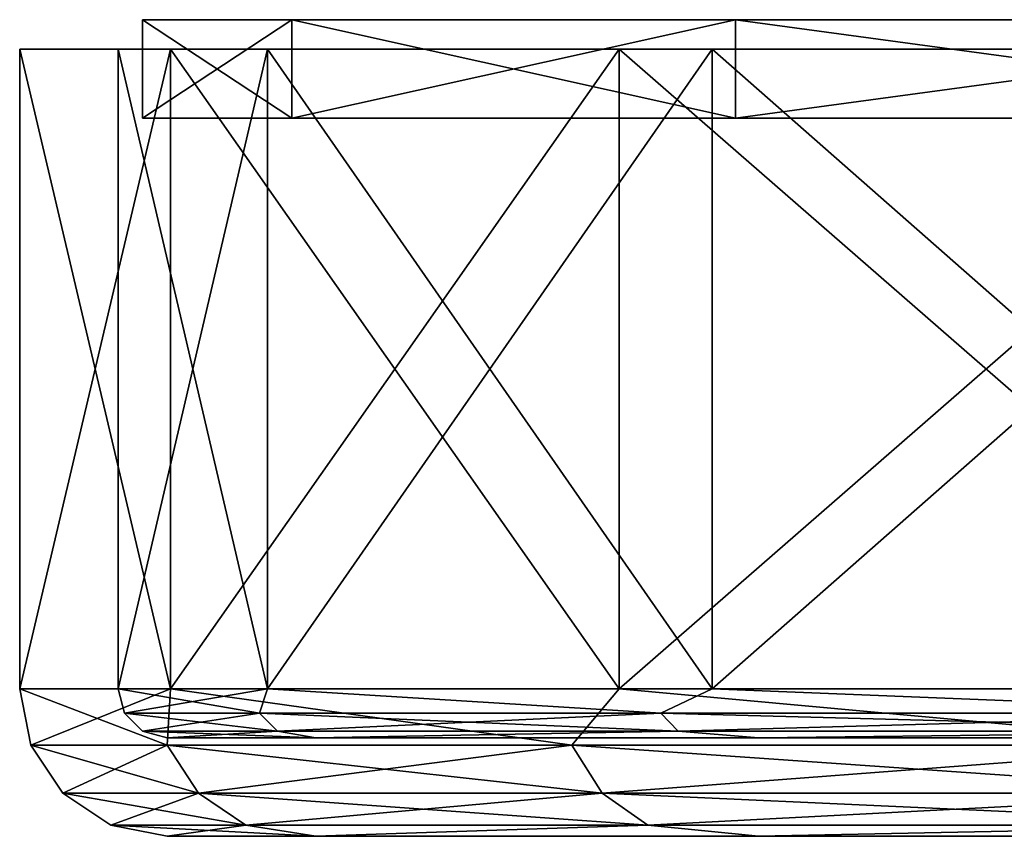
# Model space of a CAD drawing. Header units: millimetres. Extents: x -144 to 364, y -408 to 1133.
# Tile 268 of 656: x -112.5 to -102.49, y 986.45 to 994.75. Entities that reach past the tile are written whole.
import ezdxf

# ---------------------------------------------------------------- set-up
doc = ezdxf.new("R2010")
doc.units = ezdxf.units.MM
doc.header["$LTSCALE"] = 41.718519
for name, color, linetype in [('1338', 7, 'CONTINUOUS'), ('1339', 7, 'CONTINUOUS'), ('1340', 7, 'CONTINUOUS'), ('1341', 7, 'CONTINUOUS'), ('1342', 7, 'CONTINUOUS'), ('1343', 7, 'CONTINUOUS'), ('1344', 7, 'CONTINUOUS'), ('1639', 7, 'CONTINUOUS'), ('1640', 7, 'CONTINUOUS'), ('1641', 7, 'CONTINUOUS'), ('1642', 7, 'CONTINUOUS'), ('1643', 7, 'CONTINUOUS'), ('1644', 7, 'CONTINUOUS'), ('1645', 7, 'CONTINUOUS'), ('1646', 7, 'CONTINUOUS')]:
    doc.layers.add(name, color=color, linetype=linetype)

msp = doc.modelspace()

# ---------------------------------------------------------------- linework, layer by layer
at = {"layer": '1338', "color": 7, "linetype": 'CONTINUOUS', "true_color": 0xaaaaaa}
for points in [[(-109.487, 986.45, 281.736), (111, 986.45, 300), (-111, 986.45, 300), (-109.487, 986.45, 281.736)], [(-111, 986.45, 300), (111, 986.45, 300), (109.487, 986.45, 318.264), (-111, 986.45, 300)], [(-109.487, 986.45, 318.264), (-111, 986.45, 300), (109.487, 986.45, 318.264), (-109.487, 986.45, 318.264)], [(109.487, 986.45, 281.736), (111, 986.45, 300), (-109.487, 986.45, 281.736), (109.487, 986.45, 281.736)], [(-104.987, 986.45, 263.964), (109.487, 986.45, 281.736), (-109.487, 986.45, 281.736), (-104.987, 986.45, 263.964)], [(-104.987, 986.45, 336.036), (-109.487, 986.45, 318.264), (104.987, 986.45, 336.036), (-104.987, 986.45, 336.036)], [(104.987, 986.45, 336.036), (-109.487, 986.45, 318.264), (109.487, 986.45, 318.264), (104.987, 986.45, 336.036)], [(104.987, 986.45, 263.964), (109.487, 986.45, 281.736), (-104.987, 986.45, 263.964), (104.987, 986.45, 263.964)], [(-97.624, 986.45, 247.174), (104.987, 986.45, 263.964), (-104.987, 986.45, 263.964), (-97.624, 986.45, 247.174)], [(-97.624, 986.45, 352.826), (-104.987, 986.45, 336.036), (97.624, 986.45, 352.826), (-97.624, 986.45, 352.826)], [(97.624, 986.45, 352.826), (-104.987, 986.45, 336.036), (104.987, 986.45, 336.036), (97.624, 986.45, 352.826)]]:
    msp.add_3dface(points, dxfattribs=at)
at = {"layer": '1339', "color": 7, "linetype": 'CONTINUOUS', "true_color": 0xaaaaaa}
for points in [[(-112.5, 994.45, 300), (-112.5, 987.95, 300), (-110.966, 987.95, 318.517), (-112.5, 994.45, 300)], [(-110.966, 994.45, 318.517), (-112.5, 994.45, 300), (-110.966, 987.95, 318.517), (-110.966, 994.45, 318.517)], [(-106.404, 994.45, 336.529), (-110.966, 994.45, 318.517), (-106.404, 987.95, 336.529), (-106.404, 994.45, 336.529)], [(-106.404, 987.95, 336.529), (-110.966, 994.45, 318.517), (-110.966, 987.95, 318.517), (-106.404, 987.95, 336.529)], [(-98.941, 994.45, 353.544), (-106.404, 994.45, 336.529), (-98.941, 987.95, 353.544), (-98.941, 994.45, 353.544)], [(-98.941, 987.95, 353.544), (-106.404, 994.45, 336.529), (-106.404, 987.95, 336.529), (-98.941, 987.95, 353.544)]]:
    msp.add_3dface(points, dxfattribs=at)
at = {"layer": '1340', "color": 7, "linetype": 'CONTINUOUS', "true_color": 0xaaaaaa}
for points in [[(-112.5, 994.45, 300), (-110.966, 994.45, 318.517), (-111.5, 994.45, 300), (-112.5, 994.45, 300)], [(-110.966, 994.45, 281.483), (-112.5, 994.45, 300), (-109.979, 994.45, 281.648), (-110.966, 994.45, 281.483)], [(-109.979, 994.45, 281.648), (-112.5, 994.45, 300), (-111.5, 994.45, 300), (-109.979, 994.45, 281.648)], [(-111.5, 994.45, 300), (-110.966, 994.45, 318.517), (-109.979, 994.45, 318.352), (-111.5, 994.45, 300)], [(-110.966, 994.45, 318.517), (-106.404, 994.45, 336.529), (-105.459, 994.45, 336.204), (-110.966, 994.45, 318.517)], [(-109.979, 994.45, 318.352), (-110.966, 994.45, 318.517), (-105.459, 994.45, 336.204), (-109.979, 994.45, 318.352)], [(-106.404, 994.45, 263.471), (-110.966, 994.45, 281.483), (-105.459, 994.45, 263.796), (-106.404, 994.45, 263.471)], [(-105.459, 994.45, 263.796), (-110.966, 994.45, 281.483), (-109.979, 994.45, 281.648), (-105.459, 994.45, 263.796)], [(-106.404, 994.45, 336.529), (-98.941, 994.45, 353.544), (-98.061, 994.45, 353.068), (-106.404, 994.45, 336.529)], [(-105.459, 994.45, 336.204), (-106.404, 994.45, 336.529), (-98.061, 994.45, 353.068), (-105.459, 994.45, 336.204)], [(-98.941, 994.45, 246.456), (-106.404, 994.45, 263.471), (-98.061, 994.45, 246.932), (-98.941, 994.45, 246.456)], [(-98.061, 994.45, 246.932), (-106.404, 994.45, 263.471), (-105.459, 994.45, 263.796), (-98.061, 994.45, 246.932)]]:
    msp.add_3dface(points, dxfattribs=at)
at = {"layer": '1341', "color": 7, "linetype": 'CONTINUOUS', "true_color": 0xaaaaaa}
for points in [[(-111.5, 994.45, 300), (-109.979, 994.45, 318.352), (-111.5, 987.95, 300), (-111.5, 994.45, 300)], [(-111.5, 987.95, 300), (-109.979, 994.45, 318.352), (-109.979, 987.95, 318.352), (-111.5, 987.95, 300)], [(-109.979, 994.45, 318.352), (-105.459, 994.45, 336.204), (-109.979, 987.95, 318.352), (-109.979, 994.45, 318.352)], [(-109.979, 987.95, 318.352), (-105.459, 994.45, 336.204), (-105.459, 987.95, 336.204), (-109.979, 987.95, 318.352)], [(-105.459, 994.45, 336.204), (-98.061, 994.45, 353.068), (-105.459, 987.95, 336.204), (-105.459, 994.45, 336.204)], [(-105.459, 987.95, 336.204), (-98.061, 994.45, 353.068), (-98.061, 987.95, 353.068), (-105.459, 987.95, 336.204)]]:
    msp.add_3dface(points, dxfattribs=at)
at = {"layer": '1342', "color": 7, "linetype": 'CONTINUOUS', "true_color": 0xaaaaaa}
for points in [[(-111, 987.45, 300), (-109.487, 987.45, 318.264), (-38.944, 987.45, 300.501), (-111, 987.45, 300)], [(-109.487, 987.45, 281.736), (-111, 987.45, 300), (-88.89, 987.45, 282.902), (-109.487, 987.45, 281.736)], [(-88.89, 987.45, 282.902), (-111, 987.45, 300), (-89.475, 987.45, 283.715), (-88.89, 987.45, 282.902)], [(-89.475, 987.45, 283.715), (-111, 987.45, 300), (-89.649, 987.45, 284.701), (-89.475, 987.45, 283.715)], [(-89.649, 987.45, 284.701), (-111, 987.45, 300), (-89.378, 987.45, 285.665), (-89.649, 987.45, 284.701)], [(-89.378, 987.45, 285.665), (-111, 987.45, 300), (-88.715, 987.45, 286.416), (-89.378, 987.45, 285.665)], [(-88.715, 987.45, 286.416), (-111, 987.45, 300), (-87.792, 987.45, 286.805), (-88.715, 987.45, 286.416)], [(-87.792, 987.45, 286.805), (-111, 987.45, 300), (-76.846, 987.45, 286.958), (-87.792, 987.45, 286.805)], [(-76.846, 987.45, 286.958), (-111, 987.45, 300), (-76.575, 987.45, 287.922), (-76.846, 987.45, 286.958)], [(-76.575, 987.45, 287.922), (-111, 987.45, 300), (-75.913, 987.45, 288.673), (-76.575, 987.45, 287.922)], [(-75.913, 987.45, 288.673), (-111, 987.45, 300), (-74.99, 987.45, 289.062), (-75.913, 987.45, 288.673)], [(-74.99, 987.45, 289.062), (-111, 987.45, 300), (-64.044, 987.45, 289.216), (-74.99, 987.45, 289.062)], [(-64.044, 987.45, 289.216), (-111, 987.45, 300), (-63.773, 987.45, 290.18), (-64.044, 987.45, 289.216)], [(-63.773, 987.45, 290.18), (-111, 987.45, 300), (-63.11, 987.45, 290.93), (-63.773, 987.45, 290.18)], [(-63.11, 987.45, 290.93), (-111, 987.45, 300), (-62.187, 987.45, 291.319), (-63.11, 987.45, 290.93)], [(-62.187, 987.45, 291.319), (-111, 987.45, 300), (-51.241, 987.45, 291.473), (-62.187, 987.45, 291.319)], [(-51.241, 987.45, 291.473), (-111, 987.45, 300), (-50.97, 987.45, 292.437), (-51.241, 987.45, 291.473)], [(-50.97, 987.45, 292.437), (-111, 987.45, 300), (-50.308, 987.45, 293.188), (-50.97, 987.45, 292.437)], [(-50.308, 987.45, 293.188), (-111, 987.45, 300), (-49.385, 987.45, 293.577), (-50.308, 987.45, 293.188)], [(-49.385, 987.45, 293.577), (-111, 987.45, 300), (-11.46, 987.45, 293.962), (-49.385, 987.45, 293.577)], [(-36.75, 987.45, 297.75), (-111, 987.45, 300), (-37.726, 987.45, 297.973), (-36.75, 987.45, 297.75)], [(-111, 987.45, 300), (-36.75, 987.45, 297.75), (-9.478, 987.45, 296.869), (-111, 987.45, 300)], [(-37.726, 987.45, 297.973), (-111, 987.45, 300), (-38.509, 987.45, 298.597), (-37.726, 987.45, 297.973)], [(-38.509, 987.45, 298.597), (-111, 987.45, 300), (-38.944, 987.45, 299.499), (-38.509, 987.45, 298.597)], [(-38.944, 987.45, 299.499), (-111, 987.45, 300), (-38.944, 987.45, 300.501), (-38.944, 987.45, 299.499)], [(-11.46, 987.45, 293.962), (-111, 987.45, 300), (-11.535, 987.45, 294.96), (-11.46, 987.45, 293.962)], [(-11.535, 987.45, 294.96), (-111, 987.45, 300), (-11.169, 987.45, 295.892), (-11.535, 987.45, 294.96)], [(-11.169, 987.45, 295.892), (-111, 987.45, 300), (-10.435, 987.45, 296.574), (-11.169, 987.45, 295.892)], [(-10.435, 987.45, 296.574), (-111, 987.45, 300), (-9.478, 987.45, 296.869), (-10.435, 987.45, 296.574)], [(-109.487, 987.45, 318.264), (-104.987, 987.45, 336.036), (-101.113, 987.45, 329.632), (-109.487, 987.45, 318.264)], [(-98.957, 987.45, 327.947), (-109.487, 987.45, 318.264), (-100.184, 987.45, 328.599), (-98.957, 987.45, 327.947)], [(-109.487, 987.45, 318.264), (-98.957, 987.45, 327.947), (-97.582, 987.45, 327.754), (-109.487, 987.45, 318.264)], [(-100.184, 987.45, 328.599), (-109.487, 987.45, 318.264), (-101.113, 987.45, 329.632), (-100.184, 987.45, 328.599)], [(-109.487, 987.45, 318.264), (-97.582, 987.45, 327.754), (-33.976, 987.45, 319.038), (-109.487, 987.45, 318.264)], [(-87.792, 987.45, 313.195), (-109.487, 987.45, 318.264), (-88.715, 987.45, 313.584), (-87.792, 987.45, 313.195)], [(-109.487, 987.45, 318.264), (-87.792, 987.45, 313.195), (-38.509, 987.45, 301.403), (-109.487, 987.45, 318.264)], [(-88.715, 987.45, 313.584), (-109.487, 987.45, 318.264), (-89.378, 987.45, 314.335), (-88.715, 987.45, 313.584)], [(-89.378, 987.45, 314.335), (-109.487, 987.45, 318.264), (-89.649, 987.45, 315.299), (-89.378, 987.45, 314.335)], [(-89.649, 987.45, 315.299), (-109.487, 987.45, 318.264), (-89.475, 987.45, 316.285), (-89.649, 987.45, 315.299)], [(-89.475, 987.45, 316.285), (-109.487, 987.45, 318.264), (-88.89, 987.45, 317.098), (-89.475, 987.45, 316.285)], [(-88.89, 987.45, 317.098), (-109.487, 987.45, 318.264), (-88.011, 987.45, 317.577), (-88.89, 987.45, 317.098)], [(-88.011, 987.45, 317.577), (-109.487, 987.45, 318.264), (-87.011, 987.45, 317.627), (-88.011, 987.45, 317.577)], [(-87.011, 987.45, 317.627), (-109.487, 987.45, 318.264), (-34.051, 987.45, 318.04), (-87.011, 987.45, 317.627)], [(-34.051, 987.45, 318.04), (-109.487, 987.45, 318.264), (-33.976, 987.45, 319.038), (-34.051, 987.45, 318.04)], [(-38.944, 987.45, 300.501), (-109.487, 987.45, 318.264), (-38.509, 987.45, 301.403), (-38.944, 987.45, 300.501)], [(-104.987, 987.45, 263.964), (-109.487, 987.45, 281.736), (-101.253, 987.45, 266.371), (-104.987, 987.45, 263.964)], [(-101.253, 987.45, 266.371), (-109.487, 987.45, 281.736), (-101.682, 987.45, 267.692), (-101.253, 987.45, 266.371)], [(-101.682, 987.45, 267.692), (-109.487, 987.45, 281.736), (-101.634, 987.45, 269.08), (-101.682, 987.45, 267.692)], [(-101.634, 987.45, 269.08), (-109.487, 987.45, 281.736), (-101.113, 987.45, 270.368), (-101.634, 987.45, 269.08)], [(-101.113, 987.45, 270.368), (-109.487, 987.45, 281.736), (-100.184, 987.45, 271.401), (-101.113, 987.45, 270.368)], [(-100.184, 987.45, 271.401), (-109.487, 987.45, 281.736), (-98.957, 987.45, 272.053), (-100.184, 987.45, 271.401)], [(-98.957, 987.45, 272.053), (-109.487, 987.45, 281.736), (-97.582, 987.45, 272.246), (-98.957, 987.45, 272.053)], [(-97.582, 987.45, 272.246), (-109.487, 987.45, 281.736), (-42.917, 987.45, 272.881), (-97.582, 987.45, 272.246)], [(-87.011, 987.45, 282.373), (-109.487, 987.45, 281.736), (-88.011, 987.45, 282.423), (-87.011, 987.45, 282.373)], [(-109.487, 987.45, 281.736), (-87.011, 987.45, 282.373), (-34.051, 987.45, 281.96), (-109.487, 987.45, 281.736)], [(-88.011, 987.45, 282.423), (-109.487, 987.45, 281.736), (-88.89, 987.45, 282.902), (-88.011, 987.45, 282.423)], [(-42.917, 987.45, 272.881), (-109.487, 987.45, 281.736), (-43.907, 987.45, 273.031), (-42.917, 987.45, 272.881)], [(-43.907, 987.45, 273.031), (-109.487, 987.45, 281.736), (-44.734, 987.45, 273.595), (-43.907, 987.45, 273.031)], [(-44.734, 987.45, 273.595), (-109.487, 987.45, 281.736), (-45.235, 987.45, 274.462), (-44.734, 987.45, 273.595)], [(-45.235, 987.45, 274.462), (-109.487, 987.45, 281.736), (-45.31, 987.45, 275.46), (-45.235, 987.45, 274.462)], [(-45.31, 987.45, 275.46), (-109.487, 987.45, 281.736), (-44.944, 987.45, 276.392), (-45.31, 987.45, 275.46)], [(-44.944, 987.45, 276.392), (-109.487, 987.45, 281.736), (-44.21, 987.45, 277.074), (-44.944, 987.45, 276.392)], [(-44.21, 987.45, 277.074), (-109.487, 987.45, 281.736), (-43.253, 987.45, 277.369), (-44.21, 987.45, 277.074)], [(-43.253, 987.45, 277.369), (-109.487, 987.45, 281.736), (-13.405, 987.45, 277.783), (-43.253, 987.45, 277.369)], [(-31.658, 987.45, 279.381), (-109.487, 987.45, 281.736), (-32.648, 987.45, 279.531), (-31.658, 987.45, 279.381)], [(-109.487, 987.45, 281.736), (-31.658, 987.45, 279.381), (-13.969, 987.45, 278.61), (-109.487, 987.45, 281.736)], [(-32.648, 987.45, 279.531), (-109.487, 987.45, 281.736), (-33.476, 987.45, 280.095), (-32.648, 987.45, 279.531)], [(-33.476, 987.45, 280.095), (-109.487, 987.45, 281.736), (-33.976, 987.45, 280.962), (-33.476, 987.45, 280.095)], [(-33.976, 987.45, 280.962), (-109.487, 987.45, 281.736), (-34.051, 987.45, 281.96), (-33.976, 987.45, 280.962)], [(-13.405, 987.45, 277.783), (-109.487, 987.45, 281.736), (-13.969, 987.45, 278.61), (-13.405, 987.45, 277.783)], [(-104.987, 987.45, 336.036), (-97.624, 987.45, 352.826), (-67.46, 987.45, 336.608), (-104.987, 987.45, 336.036)], [(-101.113, 987.45, 329.632), (-104.987, 987.45, 336.036), (-101.634, 987.45, 330.92), (-101.113, 987.45, 329.632)], [(-101.634, 987.45, 330.92), (-104.987, 987.45, 336.036), (-101.682, 987.45, 332.308), (-101.634, 987.45, 330.92)], [(-101.682, 987.45, 332.308), (-104.987, 987.45, 336.036), (-101.253, 987.45, 333.629), (-101.682, 987.45, 332.308)], [(-101.253, 987.45, 333.629), (-104.987, 987.45, 336.036), (-100.398, 987.45, 334.724), (-101.253, 987.45, 333.629)], [(-100.398, 987.45, 334.724), (-104.987, 987.45, 336.036), (-99.219, 987.45, 335.46), (-100.398, 987.45, 334.724)], [(-99.219, 987.45, 335.46), (-104.987, 987.45, 336.036), (-97.861, 987.45, 335.749), (-99.219, 987.45, 335.46)], [(-97.861, 987.45, 335.749), (-104.987, 987.45, 336.036), (-66.726, 987.45, 335.926), (-97.861, 987.45, 335.749)], [(-66.726, 987.45, 335.926), (-104.987, 987.45, 336.036), (-67.46, 987.45, 336.608), (-66.726, 987.45, 335.926)], [(-97.624, 987.45, 247.174), (-104.987, 987.45, 263.964), (-77.682, 987.45, 253.531), (-97.624, 987.45, 247.174)], [(-97.861, 987.45, 264.251), (-104.987, 987.45, 263.964), (-99.219, 987.45, 264.54), (-97.861, 987.45, 264.251)], [(-104.987, 987.45, 263.964), (-97.861, 987.45, 264.251), (-66.726, 987.45, 264.074), (-104.987, 987.45, 263.964)], [(-99.219, 987.45, 264.54), (-104.987, 987.45, 263.964), (-100.398, 987.45, 265.276), (-99.219, 987.45, 264.54)], [(-100.398, 987.45, 265.276), (-104.987, 987.45, 263.964), (-101.253, 987.45, 266.371), (-100.398, 987.45, 265.276)], [(-77.682, 987.45, 253.531), (-104.987, 987.45, 263.964), (-78.509, 987.45, 254.095), (-77.682, 987.45, 253.531)], [(-78.509, 987.45, 254.095), (-104.987, 987.45, 263.964), (-79.01, 987.45, 254.962), (-78.509, 987.45, 254.095)], [(-79.01, 987.45, 254.962), (-104.987, 987.45, 263.964), (-79.085, 987.45, 255.96), (-79.01, 987.45, 254.962)], [(-79.085, 987.45, 255.96), (-104.987, 987.45, 263.964), (-78.719, 987.45, 256.892), (-79.085, 987.45, 255.96)], [(-78.719, 987.45, 256.892), (-104.987, 987.45, 263.964), (-77.985, 987.45, 257.574), (-78.719, 987.45, 256.892)], [(-77.985, 987.45, 257.574), (-104.987, 987.45, 263.964), (-77.028, 987.45, 257.869), (-77.985, 987.45, 257.574)], [(-77.028, 987.45, 257.869), (-104.987, 987.45, 263.964), (-65.433, 987.45, 259.881), (-77.028, 987.45, 257.869)], [(-65.433, 987.45, 259.881), (-104.987, 987.45, 263.964), (-66.423, 987.45, 260.031), (-65.433, 987.45, 259.881)], [(-66.423, 987.45, 260.031), (-104.987, 987.45, 263.964), (-67.251, 987.45, 260.595), (-66.423, 987.45, 260.031)], [(-67.251, 987.45, 260.595), (-104.987, 987.45, 263.964), (-67.751, 987.45, 261.462), (-67.251, 987.45, 260.595)], [(-67.751, 987.45, 261.462), (-104.987, 987.45, 263.964), (-67.826, 987.45, 262.46), (-67.751, 987.45, 261.462)], [(-67.826, 987.45, 262.46), (-104.987, 987.45, 263.964), (-67.46, 987.45, 263.392), (-67.826, 987.45, 262.46)], [(-67.46, 987.45, 263.392), (-104.987, 987.45, 263.964), (-66.726, 987.45, 264.074), (-67.46, 987.45, 263.392)]]:
    msp.add_3dface(points, dxfattribs=at)
at = {"layer": '1343', "color": 7, "linetype": 'CONTINUOUS', "true_color": 0xaaaaaa}
for points in [[(-112.5, 987.95, 300), (-112.5, 994.45, 300), (-110.966, 994.45, 281.483), (-112.5, 987.95, 300)], [(-112.5, 987.95, 300), (-110.966, 994.45, 281.483), (-110.966, 987.95, 281.483), (-112.5, 987.95, 300)], [(-110.966, 994.45, 281.483), (-106.404, 994.45, 263.471), (-110.966, 987.95, 281.483), (-110.966, 994.45, 281.483)], [(-110.966, 987.95, 281.483), (-106.404, 994.45, 263.471), (-106.404, 987.95, 263.471), (-110.966, 987.95, 281.483)], [(-106.404, 994.45, 263.471), (-98.941, 994.45, 246.456), (-106.404, 987.95, 263.471), (-106.404, 994.45, 263.471)], [(-106.404, 987.95, 263.471), (-98.941, 994.45, 246.456), (-98.941, 987.95, 246.456), (-106.404, 987.95, 263.471)]]:
    msp.add_3dface(points, dxfattribs=at)
at = {"layer": '1344', "color": 7, "linetype": 'CONTINUOUS', "true_color": 0xaaaaaa}
for points in [[(-109.979, 994.45, 281.648), (-111.5, 994.45, 300), (-109.979, 987.95, 281.648), (-109.979, 994.45, 281.648)], [(-111.5, 994.45, 300), (-111.5, 987.95, 300), (-109.979, 987.95, 281.648), (-111.5, 994.45, 300)], [(-105.459, 994.45, 263.796), (-109.979, 994.45, 281.648), (-105.459, 987.95, 263.796), (-105.459, 994.45, 263.796)], [(-105.459, 987.95, 263.796), (-109.979, 994.45, 281.648), (-109.979, 987.95, 281.648), (-105.459, 987.95, 263.796)], [(-98.061, 994.45, 246.932), (-105.459, 994.45, 263.796), (-98.061, 987.95, 246.932), (-98.061, 994.45, 246.932)], [(-98.061, 987.95, 246.932), (-105.459, 994.45, 263.796), (-105.459, 987.95, 263.796), (-98.061, 987.95, 246.932)]]:
    msp.add_3dface(points, dxfattribs=at)
at = {"layer": '1639', "color": 7, "linetype": 'CONTINUOUS', "true_color": 0xaaaaaa}
for points in [[(-110.966, 987.95, 318.517), (-112.5, 987.95, 300), (-111.002, 987.376, 317.581), (-110.966, 987.95, 318.517)], [(-111.002, 987.376, 317.581), (-112.5, 987.95, 300), (-112.386, 987.376, 300), (-111.002, 987.376, 317.581)], [(-106.885, 987.376, 334.729), (-110.966, 987.95, 318.517), (-111.002, 987.376, 317.581), (-106.885, 987.376, 334.729)], [(-106.404, 987.95, 336.529), (-110.966, 987.95, 318.517), (-106.885, 987.376, 334.729), (-106.404, 987.95, 336.529)], [(-100.136, 987.376, 351.022), (-106.404, 987.95, 336.529), (-106.885, 987.376, 334.729), (-100.136, 987.376, 351.022)], [(-98.941, 987.95, 353.544), (-106.404, 987.95, 336.529), (-100.136, 987.376, 351.022), (-98.941, 987.95, 353.544)], [(-111.002, 987.376, 317.581), (-112.386, 987.376, 300), (-110.681, 986.889, 317.53), (-111.002, 987.376, 317.581)], [(-110.681, 986.889, 317.53), (-112.386, 987.376, 300), (-112.06, 986.889, 300), (-110.681, 986.889, 317.53)], [(-106.885, 987.376, 334.729), (-111.002, 987.376, 317.581), (-106.576, 986.889, 334.629), (-106.885, 987.376, 334.729)], [(-106.576, 986.889, 334.629), (-111.002, 987.376, 317.581), (-110.681, 986.889, 317.53), (-106.576, 986.889, 334.629)], [(-100.136, 987.376, 351.022), (-106.885, 987.376, 334.729), (-99.846, 986.889, 350.874), (-100.136, 987.376, 351.022)], [(-99.846, 986.889, 350.874), (-106.885, 987.376, 334.729), (-106.576, 986.889, 334.629), (-99.846, 986.889, 350.874)], [(-110.681, 986.889, 317.53), (-112.06, 986.889, 300), (-110.199, 986.564, 317.454), (-110.681, 986.889, 317.53)], [(-110.199, 986.564, 317.454), (-112.06, 986.889, 300), (-111.573, 986.564, 300), (-110.199, 986.564, 317.454)], [(-106.576, 986.889, 334.629), (-110.681, 986.889, 317.53), (-106.112, 986.564, 334.478), (-106.576, 986.889, 334.629)], [(-106.112, 986.564, 334.478), (-110.681, 986.889, 317.53), (-110.199, 986.564, 317.454), (-106.112, 986.564, 334.478)], [(-99.846, 986.889, 350.874), (-106.576, 986.889, 334.629), (-99.412, 986.564, 350.653), (-99.846, 986.889, 350.874)], [(-99.412, 986.564, 350.653), (-106.576, 986.889, 334.629), (-106.112, 986.564, 334.478), (-99.412, 986.564, 350.653)], [(-111, 986.45, 300), (-109.487, 986.45, 318.264), (-111.573, 986.564, 300), (-111, 986.45, 300)], [(-109.487, 986.45, 318.264), (-110.199, 986.564, 317.454), (-111.573, 986.564, 300), (-109.487, 986.45, 318.264)], [(-109.487, 986.45, 318.264), (-106.112, 986.564, 334.478), (-110.199, 986.564, 317.454), (-109.487, 986.45, 318.264)], [(-109.487, 986.45, 318.264), (-104.987, 986.45, 336.036), (-106.112, 986.564, 334.478), (-109.487, 986.45, 318.264)], [(-104.987, 986.45, 336.036), (-99.412, 986.564, 350.653), (-106.112, 986.564, 334.478), (-104.987, 986.45, 336.036)], [(-104.987, 986.45, 336.036), (-97.624, 986.45, 352.826), (-99.412, 986.564, 350.653), (-104.987, 986.45, 336.036)]]:
    msp.add_3dface(points, dxfattribs=at)
at = {"layer": '1640', "color": 7, "linetype": 'CONTINUOUS', "true_color": 0xaaaaaa}
for points in [[(-112.5, 987.95, 300), (-110.966, 987.95, 281.483), (-112.386, 987.376, 300), (-112.5, 987.95, 300)], [(-112.386, 987.376, 300), (-110.966, 987.95, 281.483), (-111.002, 987.376, 282.419), (-112.386, 987.376, 300)], [(-111.002, 987.376, 282.419), (-110.966, 987.95, 281.483), (-106.885, 987.376, 265.271), (-111.002, 987.376, 282.419)], [(-110.966, 987.95, 281.483), (-106.404, 987.95, 263.471), (-106.885, 987.376, 265.271), (-110.966, 987.95, 281.483)], [(-106.885, 987.376, 265.271), (-106.404, 987.95, 263.471), (-100.136, 987.376, 248.978), (-106.885, 987.376, 265.271)], [(-106.404, 987.95, 263.471), (-98.941, 987.95, 246.456), (-100.136, 987.376, 248.978), (-106.404, 987.95, 263.471)], [(-112.06, 986.889, 300), (-112.386, 987.376, 300), (-111.002, 987.376, 282.419), (-112.06, 986.889, 300)], [(-112.06, 986.889, 300), (-111.002, 987.376, 282.419), (-110.681, 986.889, 282.47), (-112.06, 986.889, 300)], [(-111.002, 987.376, 282.419), (-106.885, 987.376, 265.271), (-110.681, 986.889, 282.47), (-111.002, 987.376, 282.419)], [(-110.681, 986.889, 282.47), (-106.885, 987.376, 265.271), (-106.576, 986.889, 265.371), (-110.681, 986.889, 282.47)], [(-106.885, 987.376, 265.271), (-100.136, 987.376, 248.978), (-106.576, 986.889, 265.371), (-106.885, 987.376, 265.271)], [(-106.576, 986.889, 265.371), (-100.136, 987.376, 248.978), (-99.846, 986.889, 249.126), (-106.576, 986.889, 265.371)], [(-111.573, 986.564, 300), (-112.06, 986.889, 300), (-110.681, 986.889, 282.47), (-111.573, 986.564, 300)], [(-111.573, 986.564, 300), (-110.681, 986.889, 282.47), (-110.199, 986.564, 282.546), (-111.573, 986.564, 300)], [(-110.681, 986.889, 282.47), (-106.576, 986.889, 265.371), (-110.199, 986.564, 282.546), (-110.681, 986.889, 282.47)], [(-110.199, 986.564, 282.546), (-106.576, 986.889, 265.371), (-106.112, 986.564, 265.522), (-110.199, 986.564, 282.546)], [(-106.576, 986.889, 265.371), (-99.846, 986.889, 249.126), (-106.112, 986.564, 265.522), (-106.576, 986.889, 265.371)], [(-106.112, 986.564, 265.522), (-99.846, 986.889, 249.126), (-99.412, 986.564, 249.347), (-106.112, 986.564, 265.522)], [(-111, 986.45, 300), (-111.573, 986.564, 300), (-110.199, 986.564, 282.546), (-111, 986.45, 300)], [(-109.487, 986.45, 281.736), (-111, 986.45, 300), (-110.199, 986.564, 282.546), (-109.487, 986.45, 281.736)], [(-109.487, 986.45, 281.736), (-110.199, 986.564, 282.546), (-106.112, 986.564, 265.522), (-109.487, 986.45, 281.736)], [(-104.987, 986.45, 263.964), (-109.487, 986.45, 281.736), (-106.112, 986.564, 265.522), (-104.987, 986.45, 263.964)], [(-104.987, 986.45, 263.964), (-106.112, 986.564, 265.522), (-99.412, 986.564, 249.347), (-104.987, 986.45, 263.964)], [(-97.624, 986.45, 247.174), (-104.987, 986.45, 263.964), (-99.412, 986.564, 249.347), (-97.624, 986.45, 247.174)]]:
    msp.add_3dface(points, dxfattribs=at)
at = {"layer": '1641', "color": 7, "linetype": 'CONTINUOUS', "true_color": 0xaaaaaa}
for points in [[(-109.979, 987.95, 281.648), (-111.5, 987.95, 300), (-110.061, 987.7, 282.568), (-109.979, 987.95, 281.648)], [(-111.5, 987.95, 300), (-111.433, 987.7, 300), (-110.061, 987.7, 282.568), (-111.5, 987.95, 300)], [(-109.979, 987.95, 281.648), (-110.061, 987.7, 282.568), (-105.979, 987.7, 265.565), (-109.979, 987.95, 281.648)], [(-105.459, 987.95, 263.796), (-109.979, 987.95, 281.648), (-105.979, 987.7, 265.565), (-105.459, 987.95, 263.796)], [(-105.459, 987.95, 263.796), (-105.979, 987.7, 265.565), (-99.288, 987.7, 249.41), (-105.459, 987.95, 263.796)], [(-98.061, 987.95, 246.932), (-105.459, 987.95, 263.796), (-99.288, 987.7, 249.41), (-98.061, 987.95, 246.932)], [(-111.25, 987.517, 300), (-109.88, 987.517, 282.597), (-111.433, 987.7, 300), (-111.25, 987.517, 300)], [(-111.433, 987.7, 300), (-109.88, 987.517, 282.597), (-110.061, 987.7, 282.568), (-111.433, 987.7, 300)], [(-109.88, 987.517, 282.597), (-105.805, 987.517, 265.622), (-110.061, 987.7, 282.568), (-109.88, 987.517, 282.597)], [(-110.061, 987.7, 282.568), (-105.805, 987.517, 265.622), (-105.979, 987.7, 265.565), (-110.061, 987.7, 282.568)], [(-105.805, 987.517, 265.622), (-99.124, 987.517, 249.494), (-105.979, 987.7, 265.565), (-105.805, 987.517, 265.622)], [(-105.979, 987.7, 265.565), (-99.124, 987.517, 249.494), (-99.288, 987.7, 249.41), (-105.979, 987.7, 265.565)], [(-111, 987.45, 300), (-109.487, 987.45, 281.736), (-111.25, 987.517, 300), (-111, 987.45, 300)], [(-111.25, 987.517, 300), (-109.487, 987.45, 281.736), (-109.88, 987.517, 282.597), (-111.25, 987.517, 300)], [(-109.88, 987.517, 282.597), (-109.487, 987.45, 281.736), (-105.805, 987.517, 265.622), (-109.88, 987.517, 282.597)], [(-109.487, 987.45, 281.736), (-104.987, 987.45, 263.964), (-105.805, 987.517, 265.622), (-109.487, 987.45, 281.736)], [(-105.805, 987.517, 265.622), (-104.987, 987.45, 263.964), (-99.124, 987.517, 249.494), (-105.805, 987.517, 265.622)], [(-104.987, 987.45, 263.964), (-97.624, 987.45, 247.174), (-99.124, 987.517, 249.494), (-104.987, 987.45, 263.964)]]:
    msp.add_3dface(points, dxfattribs=at)
at = {"layer": '1642', "color": 7, "linetype": 'CONTINUOUS', "true_color": 0xaaaaaa}
for points in [[(-111.5, 987.95, 300), (-109.979, 987.95, 318.352), (-111.433, 987.7, 300), (-111.5, 987.95, 300)], [(-111.433, 987.7, 300), (-109.979, 987.95, 318.352), (-110.061, 987.7, 317.432), (-111.433, 987.7, 300)], [(-109.979, 987.95, 318.352), (-105.979, 987.7, 334.435), (-110.061, 987.7, 317.432), (-109.979, 987.95, 318.352)], [(-109.979, 987.95, 318.352), (-105.459, 987.95, 336.204), (-105.979, 987.7, 334.435), (-109.979, 987.95, 318.352)], [(-105.459, 987.95, 336.204), (-99.288, 987.7, 350.59), (-105.979, 987.7, 334.435), (-105.459, 987.95, 336.204)], [(-105.459, 987.95, 336.204), (-98.061, 987.95, 353.068), (-99.288, 987.7, 350.59), (-105.459, 987.95, 336.204)], [(-111.25, 987.517, 300), (-111.433, 987.7, 300), (-110.061, 987.7, 317.432), (-111.25, 987.517, 300)], [(-109.88, 987.517, 317.403), (-111.25, 987.517, 300), (-110.061, 987.7, 317.432), (-109.88, 987.517, 317.403)], [(-105.979, 987.7, 334.435), (-109.88, 987.517, 317.403), (-110.061, 987.7, 317.432), (-105.979, 987.7, 334.435)], [(-105.805, 987.517, 334.378), (-109.88, 987.517, 317.403), (-105.979, 987.7, 334.435), (-105.805, 987.517, 334.378)], [(-99.288, 987.7, 350.59), (-105.805, 987.517, 334.378), (-105.979, 987.7, 334.435), (-99.288, 987.7, 350.59)], [(-99.124, 987.517, 350.506), (-105.805, 987.517, 334.378), (-99.288, 987.7, 350.59), (-99.124, 987.517, 350.506)], [(-111, 987.45, 300), (-111.25, 987.517, 300), (-109.88, 987.517, 317.403), (-111, 987.45, 300)], [(-109.487, 987.45, 318.264), (-111, 987.45, 300), (-109.88, 987.517, 317.403), (-109.487, 987.45, 318.264)], [(-105.805, 987.517, 334.378), (-109.487, 987.45, 318.264), (-109.88, 987.517, 317.403), (-105.805, 987.517, 334.378)], [(-104.987, 987.45, 336.036), (-109.487, 987.45, 318.264), (-105.805, 987.517, 334.378), (-104.987, 987.45, 336.036)], [(-99.124, 987.517, 350.506), (-104.987, 987.45, 336.036), (-105.805, 987.517, 334.378), (-99.124, 987.517, 350.506)], [(-97.624, 987.45, 352.826), (-104.987, 987.45, 336.036), (-99.124, 987.517, 350.506), (-97.624, 987.45, 352.826)]]:
    msp.add_3dface(points, dxfattribs=at)
at = {"layer": '1643', "color": 7, "linetype": 'CONTINUOUS', "true_color": 0xaaaaaa}
for points in [[(-111.25, 993.75, 300), (-109.733, 993.75, 281.689), (-10.25, 993.75, 300), (-111.25, 993.75, 300)], [(-109.733, 993.75, 318.311), (-111.25, 993.75, 300), (-1.459, 993.75, 310.146), (-109.733, 993.75, 318.311)], [(-1.459, 993.75, 310.146), (-111.25, 993.75, 300), (-4.258, 993.75, 309.324), (-1.459, 993.75, 310.146)], [(-4.258, 993.75, 309.324), (-111.25, 993.75, 300), (-6.712, 993.75, 307.746), (-4.258, 993.75, 309.324)], [(-6.712, 993.75, 307.746), (-111.25, 993.75, 300), (-8.623, 993.75, 305.542), (-6.712, 993.75, 307.746)], [(-8.623, 993.75, 305.542), (-111.25, 993.75, 300), (-9.835, 993.75, 302.888), (-8.623, 993.75, 305.542)], [(-9.835, 993.75, 302.888), (-111.25, 993.75, 300), (-10.25, 993.75, 300), (-9.835, 993.75, 302.888)], [(-109.733, 993.75, 281.689), (109.733, 993.75, 281.689), (1.459, 993.75, 289.854), (-109.733, 993.75, 281.689)], [(109.733, 993.75, 281.689), (-109.733, 993.75, 281.689), (-97.858, 993.75, 271.746), (109.733, 993.75, 281.689)], [(-109.733, 993.75, 281.689), (-105.222, 993.75, 263.877), (-100.705, 993.75, 270.077), (-109.733, 993.75, 281.689)], [(-10.25, 993.75, 300), (-109.733, 993.75, 281.689), (-9.835, 993.75, 297.112), (-10.25, 993.75, 300)], [(-9.835, 993.75, 297.112), (-109.733, 993.75, 281.689), (-8.623, 993.75, 294.458), (-9.835, 993.75, 297.112)], [(-8.623, 993.75, 294.458), (-109.733, 993.75, 281.689), (-6.712, 993.75, 292.254), (-8.623, 993.75, 294.458)], [(-6.712, 993.75, 292.254), (-109.733, 993.75, 281.689), (-4.258, 993.75, 290.676), (-6.712, 993.75, 292.254)], [(-4.258, 993.75, 290.676), (-109.733, 993.75, 281.689), (-1.459, 993.75, 289.854), (-4.258, 993.75, 290.676)], [(-1.459, 993.75, 289.854), (-109.733, 993.75, 281.689), (1.459, 993.75, 289.854), (-1.459, 993.75, 289.854)], [(-97.858, 993.75, 271.746), (-109.733, 993.75, 281.689), (-98.538, 993.75, 271.652), (-97.858, 993.75, 271.746)], [(-98.538, 993.75, 271.652), (-109.733, 993.75, 281.689), (-99.186, 993.75, 271.427), (-98.538, 993.75, 271.652)], [(-99.186, 993.75, 271.427), (-109.733, 993.75, 281.689), (-99.778, 993.75, 271.08), (-99.186, 993.75, 271.427)], [(-99.778, 993.75, 271.08), (-109.733, 993.75, 281.689), (-100.291, 993.75, 270.624), (-99.778, 993.75, 271.08)], [(-100.291, 993.75, 270.624), (-109.733, 993.75, 281.689), (-100.705, 993.75, 270.077), (-100.291, 993.75, 270.624)], [(-105.222, 993.75, 336.123), (-109.733, 993.75, 318.311), (-100.631, 993.75, 333.696), (-105.222, 993.75, 336.123)], [(109.733, 993.75, 318.311), (-109.733, 993.75, 318.311), (-1.459, 993.75, 310.146), (109.733, 993.75, 318.311)], [(-109.733, 993.75, 318.311), (109.733, 993.75, 318.311), (97.858, 993.75, 328.254), (-109.733, 993.75, 318.311)], [(-101.221, 993.75, 331.751), (-109.733, 993.75, 318.311), (-101.154, 993.75, 331.069), (-101.221, 993.75, 331.751)], [(-109.733, 993.75, 318.311), (-101.221, 993.75, 331.751), (-101.154, 993.75, 332.434), (-109.733, 993.75, 318.311)], [(-101.154, 993.75, 331.069), (-109.733, 993.75, 318.311), (-100.955, 993.75, 330.412), (-101.154, 993.75, 331.069)], [(-100.955, 993.75, 330.412), (-109.733, 993.75, 318.311), (-100.631, 993.75, 329.807), (-100.955, 993.75, 330.412)], [(-100.631, 993.75, 329.807), (-109.733, 993.75, 318.311), (-100.196, 993.75, 329.277), (-100.631, 993.75, 329.807)], [(-100.196, 993.75, 329.277), (-109.733, 993.75, 318.311), (-99.666, 993.75, 328.841), (-100.196, 993.75, 329.277)], [(-99.666, 993.75, 328.841), (-109.733, 993.75, 318.311), (-99.06, 993.75, 328.518), (-99.666, 993.75, 328.841)], [(-99.06, 993.75, 328.518), (-109.733, 993.75, 318.311), (-98.404, 993.75, 328.319), (-99.06, 993.75, 328.518)], [(-98.404, 993.75, 328.319), (-109.733, 993.75, 318.311), (-97.721, 993.75, 328.251), (-98.404, 993.75, 328.319)], [(-97.721, 993.75, 328.251), (-109.733, 993.75, 318.311), (97.858, 993.75, 328.254), (-97.721, 993.75, 328.251)], [(-100.631, 993.75, 333.696), (-109.733, 993.75, 318.311), (-100.955, 993.75, 333.091), (-100.631, 993.75, 333.696)], [(-100.955, 993.75, 333.091), (-109.733, 993.75, 318.311), (-101.154, 993.75, 332.434), (-100.955, 993.75, 333.091)], [(-97.841, 993.75, 247.051), (105.222, 993.75, 263.877), (-105.222, 993.75, 263.877), (-97.841, 993.75, 247.051)], [(-105.222, 993.75, 263.877), (105.222, 993.75, 263.877), (97.721, 993.75, 264.749), (-105.222, 993.75, 263.877)], [(-105.222, 993.75, 263.877), (97.721, 993.75, 264.749), (-97.584, 993.75, 264.751), (-105.222, 993.75, 263.877)], [(-100.553, 993.75, 266.191), (-105.222, 993.75, 263.877), (-100.097, 993.75, 265.678), (-100.553, 993.75, 266.191)], [(-105.222, 993.75, 263.877), (-100.553, 993.75, 266.191), (-100.9, 993.75, 266.783), (-105.222, 993.75, 263.877)], [(-100.097, 993.75, 265.678), (-105.222, 993.75, 263.877), (-99.55, 993.75, 265.264), (-100.097, 993.75, 265.678)], [(-99.55, 993.75, 265.264), (-105.222, 993.75, 263.877), (-98.932, 993.75, 264.965), (-99.55, 993.75, 265.264)], [(-98.932, 993.75, 264.965), (-105.222, 993.75, 263.877), (-98.269, 993.75, 264.792), (-98.932, 993.75, 264.965)], [(-98.269, 993.75, 264.792), (-105.222, 993.75, 263.877), (-97.584, 993.75, 264.751), (-98.269, 993.75, 264.792)], [(-100.705, 993.75, 270.077), (-105.222, 993.75, 263.877), (-101.005, 993.75, 269.46), (-100.705, 993.75, 270.077)], [(-101.005, 993.75, 269.46), (-105.222, 993.75, 263.877), (-101.178, 993.75, 268.796), (-101.005, 993.75, 269.46)], [(-101.178, 993.75, 268.796), (-105.222, 993.75, 263.877), (-101.218, 993.75, 268.111), (-101.178, 993.75, 268.796)], [(-101.218, 993.75, 268.111), (-105.222, 993.75, 263.877), (-101.124, 993.75, 267.431), (-101.218, 993.75, 268.111)], [(-101.124, 993.75, 267.431), (-105.222, 993.75, 263.877), (-100.9, 993.75, 266.783), (-101.124, 993.75, 267.431)], [(-97.841, 993.75, 352.949), (-105.222, 993.75, 336.123), (97.841, 993.75, 352.949), (-97.841, 993.75, 352.949)], [(97.841, 993.75, 352.949), (-105.222, 993.75, 336.123), (105.222, 993.75, 336.123), (97.841, 993.75, 352.949)], [(105.222, 993.75, 336.123), (-105.222, 993.75, 336.123), (-97.721, 993.75, 335.251), (105.222, 993.75, 336.123)], [(-97.721, 993.75, 335.251), (-105.222, 993.75, 336.123), (-98.404, 993.75, 335.184), (-97.721, 993.75, 335.251)], [(-98.404, 993.75, 335.184), (-105.222, 993.75, 336.123), (-99.06, 993.75, 334.985), (-98.404, 993.75, 335.184)], [(-99.06, 993.75, 334.985), (-105.222, 993.75, 336.123), (-99.666, 993.75, 334.662), (-99.06, 993.75, 334.985)], [(-99.666, 993.75, 334.662), (-105.222, 993.75, 336.123), (-100.196, 993.75, 334.226), (-99.666, 993.75, 334.662)], [(-100.196, 993.75, 334.226), (-105.222, 993.75, 336.123), (-100.631, 993.75, 333.696), (-100.196, 993.75, 334.226)]]:
    msp.add_3dface(points, dxfattribs=at)
at = {"layer": '1644', "color": 7, "linetype": 'CONTINUOUS', "true_color": 0xaaaaaa}
for points in [[(-111.25, 994.75, 300), (-109.733, 994.75, 318.311), (-18.5, 994.75, 300), (-111.25, 994.75, 300)], [(-109.733, 994.75, 281.689), (-111.25, 994.75, 300), (-4.788, 994.75, 282.13), (-109.733, 994.75, 281.689)], [(-4.788, 994.75, 282.13), (-111.25, 994.75, 300), (-9.25, 994.75, 283.979), (-4.788, 994.75, 282.13)], [(-9.25, 994.75, 283.979), (-111.25, 994.75, 300), (-13.081, 994.75, 286.919), (-9.25, 994.75, 283.979)], [(-13.081, 994.75, 286.919), (-111.25, 994.75, 300), (-16.022, 994.75, 290.75), (-13.081, 994.75, 286.919)], [(-16.022, 994.75, 290.75), (-111.25, 994.75, 300), (-17.87, 994.75, 295.212), (-16.022, 994.75, 290.75)], [(-17.87, 994.75, 295.212), (-111.25, 994.75, 300), (-18.5, 994.75, 300), (-17.87, 994.75, 295.212)], [(-109.733, 994.75, 318.311), (-105.222, 994.75, 336.123), (0, 994.75, 318.5), (-109.733, 994.75, 318.311)], [(-18.5, 994.75, 300), (-109.733, 994.75, 318.311), (-17.87, 994.75, 304.788), (-18.5, 994.75, 300)], [(-17.87, 994.75, 304.788), (-109.733, 994.75, 318.311), (-16.021, 994.75, 309.25), (-17.87, 994.75, 304.788)], [(-16.021, 994.75, 309.25), (-109.733, 994.75, 318.311), (-13.081, 994.75, 313.082), (-16.021, 994.75, 309.25)], [(-13.081, 994.75, 313.082), (-109.733, 994.75, 318.311), (-9.25, 994.75, 316.022), (-13.081, 994.75, 313.082)], [(-9.25, 994.75, 316.022), (-109.733, 994.75, 318.311), (-4.788, 994.75, 317.87), (-9.25, 994.75, 316.022)], [(-4.788, 994.75, 317.87), (-109.733, 994.75, 318.311), (0, 994.75, 318.5), (-4.788, 994.75, 317.87)], [(-105.222, 994.75, 263.877), (-109.733, 994.75, 281.689), (105.222, 994.75, 263.877), (-105.222, 994.75, 263.877)], [(105.222, 994.75, 263.877), (-109.733, 994.75, 281.689), (0, 994.75, 281.5), (105.222, 994.75, 263.877)], [(0, 994.75, 281.5), (-109.733, 994.75, 281.689), (-4.788, 994.75, 282.13), (0, 994.75, 281.5)], [(105.222, 994.75, 336.123), (109.733, 994.75, 318.311), (-105.222, 994.75, 336.123), (105.222, 994.75, 336.123)], [(-105.222, 994.75, 336.123), (109.733, 994.75, 318.311), (0, 994.75, 318.5), (-105.222, 994.75, 336.123)], [(-97.841, 994.75, 352.949), (105.222, 994.75, 336.123), (-105.222, 994.75, 336.123), (-97.841, 994.75, 352.949)], [(-97.841, 994.75, 247.051), (-105.222, 994.75, 263.877), (97.841, 994.75, 247.051), (-97.841, 994.75, 247.051)], [(97.841, 994.75, 247.051), (-105.222, 994.75, 263.877), (105.222, 994.75, 263.877), (97.841, 994.75, 247.051)]]:
    msp.add_3dface(points, dxfattribs=at)
at = {"layer": '1645', "color": 7, "linetype": 'CONTINUOUS', "true_color": 0xaaaaaa}
for points in [[(-109.733, 993.75, 281.689), (-111.25, 993.75, 300), (-109.733, 994.75, 281.689), (-109.733, 993.75, 281.689)], [(-111.25, 993.75, 300), (-111.25, 994.75, 300), (-109.733, 994.75, 281.689), (-111.25, 993.75, 300)], [(-105.222, 993.75, 263.877), (-109.733, 993.75, 281.689), (-105.222, 994.75, 263.877), (-105.222, 993.75, 263.877)], [(-109.733, 993.75, 281.689), (-109.733, 994.75, 281.689), (-105.222, 994.75, 263.877), (-109.733, 993.75, 281.689)], [(-97.841, 993.75, 247.051), (-105.222, 993.75, 263.877), (-97.841, 994.75, 247.051), (-97.841, 993.75, 247.051)], [(-105.222, 993.75, 263.877), (-105.222, 994.75, 263.877), (-97.841, 994.75, 247.051), (-105.222, 993.75, 263.877)]]:
    msp.add_3dface(points, dxfattribs=at)
at = {"layer": '1646', "color": 7, "linetype": 'CONTINUOUS', "true_color": 0xaaaaaa}
for points in [[(-111.25, 993.75, 300), (-109.733, 993.75, 318.311), (-111.25, 994.75, 300), (-111.25, 993.75, 300)], [(-109.733, 993.75, 318.311), (-109.733, 994.75, 318.311), (-111.25, 994.75, 300), (-109.733, 993.75, 318.311)], [(-109.733, 993.75, 318.311), (-105.222, 993.75, 336.123), (-109.733, 994.75, 318.311), (-109.733, 993.75, 318.311)], [(-105.222, 993.75, 336.123), (-105.222, 994.75, 336.123), (-109.733, 994.75, 318.311), (-105.222, 993.75, 336.123)], [(-105.222, 993.75, 336.123), (-97.841, 993.75, 352.949), (-105.222, 994.75, 336.123), (-105.222, 993.75, 336.123)], [(-97.841, 993.75, 352.949), (-97.841, 994.75, 352.949), (-105.222, 994.75, 336.123), (-97.841, 993.75, 352.949)]]:
    msp.add_3dface(points, dxfattribs=at)

doc.saveas('drawing.dxf')
